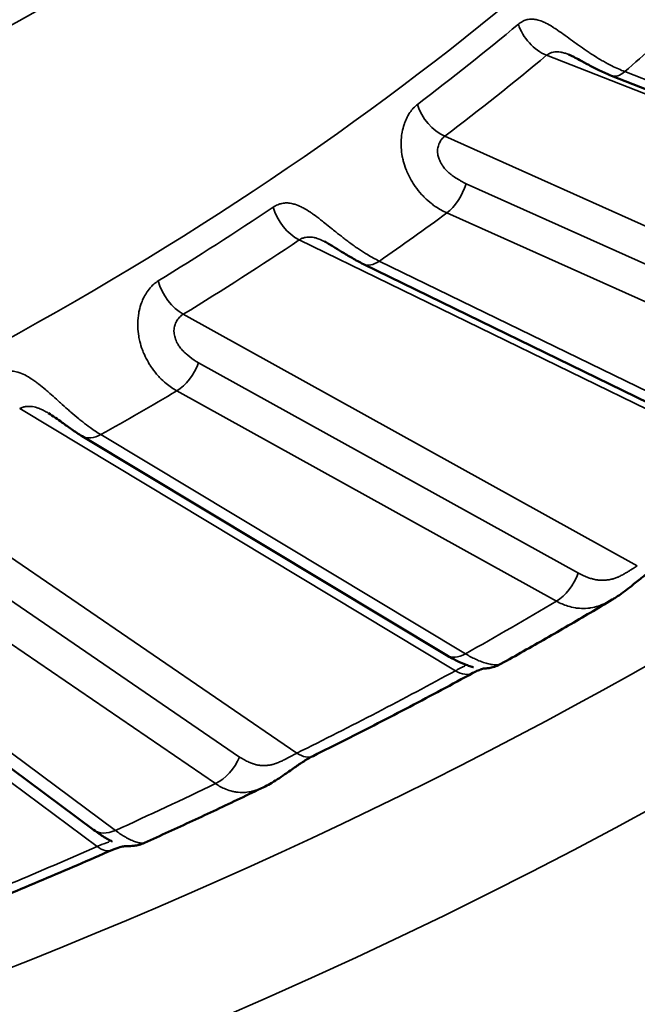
# Model space of a CAD drawing. Header units: millimetres. Extents: x 50 to 3176, y 50 to 2109.
# Tile 486 of 656: x 1912.45 to 1915.84, y 437.95 to 443.36. Entities that reach past the tile are written whole.
import ezdxf

# ---------------------------------------------------------------- set-up
doc = ezdxf.new("R2010")
doc.units = ezdxf.units.MM
doc.header["$LTSCALE"] = 10
doc.layers.add('Visible (ISO)', color=7, linetype='Continuous', lineweight=50)
doc.layers.add('Visible Narrow (ISO)', color=7, linetype='Continuous', lineweight=35)

msp = doc.modelspace()

# ---------------------------------------------------------------- linework, layer by layer
at = {"layer": 'Visible (ISO)'}
for p, q in [((1915.6994, 443.0524), (1918.0903, 442.1152)), ((1914.3372, 442.0183), (1916.5453, 440.9419)), ((1912.7931, 441.0731), (1914.7942, 439.8693)), ((1911.084, 440.2279), (1912.8562, 438.91)), ((1915.7038, 440.1749), (1915.7038, 440.1749)), ((1913.1354, 438.8389), (1913.1354, 438.8389))]:
    msp.add_line(p, q, dxfattribs=at)
for points, knots in [([(1915.6994, 443.0524), (1915.6779, 443.0608), (1915.6562, 443.0705), (1915.6144, 443.0906), (1915.5943, 443.101), (1915.5579, 443.1207), (1915.5412, 443.1299), (1915.514, 443.1448), (1915.503, 443.1507), (1915.4871, 443.1588), (1915.4817, 443.1615), (1915.4716, 443.1661), (1915.467, 443.1681), (1915.4632, 443.1696)], [0, 0, 0, 0, 0.00741925, 0.00741925, 0.01420925, 0.01420925, 0.01985506, 0.01985506, 0.02371604, 0.02371604, 0.02584923, 0.02584923, 0.02800179, 0.02800179, 0.02800179, 0.02800179]), ([(1914.3372, 442.0183), (1914.3167, 442.0282), (1914.2959, 442.0395), (1914.2561, 442.0625), (1914.237, 442.0742), (1914.2024, 442.0958), (1914.1867, 442.1057), (1914.1629, 442.1204), (1914.1545, 442.1254), (1914.1381, 442.1348), (1914.13, 442.1392), (1914.1229, 442.1426)], [0, 0, 0, 0, 0.0075447, 0.0075447, 0.01432125, 0.01432125, 0.01981226, 0.01981226, 0.02281846, 0.02281846, 0.02589563, 0.02589563, 0.02589563, 0.02589563]), ([(1912.7931, 441.0731), (1912.7742, 441.0845), (1912.7549, 441.0971), (1912.7179, 441.1225), (1912.7002, 441.1353), (1912.6704, 441.1568), (1912.6582, 441.1656), (1912.6335, 441.1829), (1912.6205, 441.1916), (1912.6085, 441.1988)], [0, 0, 0, 0, 0.00758098, 0.00758098, 0.01427207, 0.01427207, 0.01873148, 0.01873148, 0.02334424, 0.02334424, 0.02334424, 0.02334424]), ([(1915.9456, 440.3536), (1915.9336, 440.3462), (1915.9197, 440.3368), (1915.8903, 440.3151), (1915.8745, 440.3026), (1915.8399, 440.2748), (1915.8208, 440.2591), (1915.7759, 440.2236), (1915.7496, 440.204), (1915.7164, 440.1826), (1915.7101, 440.1787), (1915.7038, 440.175)], [0, 0, 0, 0, 0.00630874, 0.00630874, 0.01270667, 0.01270667, 0.02007124, 0.02007124, 0.0298545, 0.0298545, 0.03211299, 0.03211299, 0.03211299, 0.03211299]), ([(1915.0924, 439.8219), (1915.1338, 439.845), (1915.1751, 439.8682), (1915.2575, 439.9148), (1915.2985, 439.9381), (1915.3803, 439.985), (1915.4211, 440.0086), (1915.5023, 440.0558), (1915.5428, 440.0795), (1915.6235, 440.1271), (1915.6637, 440.151), (1915.7038, 440.1749)], [6.26591209, 6.26591209, 6.26591209, 6.26591209, 6.27285266, 6.27285266, 6.27979324, 6.27979324, 6.28673382, 6.28673382, 6.2936744, 6.2936744, 6.30061497, 6.30061497, 6.30061497, 6.30061497]), ([(1914.9411, 439.8041), (1914.9411, 439.8041), (1914.9411, 439.8041), (1914.9411, 439.8041), (1914.9408, 439.8042), (1914.9395, 439.8046), (1914.9383, 439.8049), (1914.9343, 439.806), (1914.9311, 439.8069), (1914.92, 439.8102), (1914.9111, 439.8131), (1914.8847, 439.8228), (1914.8658, 439.8309), (1914.8295, 439.849), (1914.812, 439.8587), (1914.7942, 439.8693)], [0.00667387, 0.00667387, 0.00667387, 0.00667387, 0.00669335, 0.00669335, 0.00743199, 0.00743199, 0.00860642, 0.00860642, 0.01080754, 0.01080754, 0.01547208, 0.01547208, 0.02383461, 0.02383461, 0.03097099, 0.03097099, 0.03097099, 0.03097099]), ([(1915.0924, 439.8219), (1915.0832, 439.8167), (1915.0735, 439.8123), (1915.0539, 439.8052), (1915.0439, 439.8023), (1915.03, 439.7996), (1915.0262, 439.7989), (1915.0184, 439.7978), (1915.0143, 439.7974), (1915.0095, 439.797), (1915.0081, 439.7969), (1915.0054, 439.7967), (1915.0043, 439.7967), (1915.0025, 439.7966), (1915.0019, 439.7966), (1915.0009, 439.7965), (1915.0007, 439.7965), (1915.0004, 439.7965), (1915.0007, 439.7965), (1915.0006, 439.7965), (1914.9964, 439.7962), (1914.9814, 439.7916), (1914.9749, 439.7894), (1914.9592, 439.7827), (1914.9494, 439.7781), (1914.9388, 439.7723)], [0, 0, 0, 0, 0.00316961, 0.00316961, 0.00628566, 0.00628566, 0.00749064, 0.00749064, 0.00879321, 0.00879321, 0.00938439, 0.00938439, 0.01014221, 0.01014221, 0.01096253, 0.01096253, 0.01231773, 0.01231773, 0.01561642, 0.01561642, 0.02561285, 0.02561285, 0.03056142, 0.03056142, 0.03577823, 0.03577823, 0.03577823, 0.03577823]), ([(1914.0611, 439.316), (1914.1209, 439.3456), (1914.1803, 439.3754), (1914.2988, 439.4353), (1914.3579, 439.4654), (1914.4754, 439.5259), (1914.5339, 439.5563), (1914.6504, 439.6175), (1914.7084, 439.6482), (1914.824, 439.71), (1914.8815, 439.7411), (1914.9388, 439.7723)], [6.20707939, 6.20707939, 6.20707939, 6.20707939, 6.2165778, 6.2165778, 6.22607622, 6.22607622, 6.23557464, 6.23557464, 6.24507305, 6.24507305, 6.25457147, 6.25457147, 6.25457147, 6.25457147]), ([(1914.0611, 439.316), (1914.0475, 439.3093), (1914.032, 439.3006), (1913.9998, 439.2805), (1913.9828, 439.269), (1913.9462, 439.2435), (1913.9262, 439.2292), (1913.8795, 439.1967), (1913.8523, 439.1788), (1913.8133, 439.1568), (1913.8017, 439.1507), (1913.79, 439.145)], [0, 0, 0, 0, 0.00629306, 0.00629306, 0.01261943, 0.01261943, 0.01990116, 0.01990116, 0.02971101, 0.02971101, 0.03377346, 0.03377346, 0.03377346, 0.03377346]), ([(1913.1354, 438.8389), (1913.1797, 438.8589), (1913.2238, 438.879), (1913.3117, 438.9193), (1913.3556, 438.9395), (1913.4431, 438.9801), (1913.4868, 439.0005), (1913.5738, 439.0415), (1913.6172, 439.0621), (1913.7038, 439.1034), (1913.747, 439.1242), (1913.7901, 439.145)], [6.1615687, 6.1615687, 6.1615687, 6.1615687, 6.16834945, 6.16834945, 6.17513019, 6.17513019, 6.18191094, 6.18191094, 6.18869168, 6.18869168, 6.19547243, 6.19547243, 6.19547243, 6.19547243]), ([(1912.9573, 438.8465), (1912.9573, 438.8465), (1912.9573, 438.8465), (1912.9573, 438.8465), (1912.9568, 438.8467), (1912.9551, 438.8476), (1912.9536, 438.8484), (1912.9486, 438.8509), (1912.9445, 438.8531), (1912.9321, 438.8599), (1912.923, 438.8651), (1912.8958, 438.8818), (1912.8763, 438.895), (1912.8562, 438.91)], [0.00448234, 0.00448234, 0.00448234, 0.00448234, 0.00456035, 0.00456035, 0.00554324, 0.00554324, 0.00702572, 0.00702572, 0.00980874, 0.00980874, 0.01474837, 0.01474837, 0.02381094, 0.02381094, 0.02381094, 0.02381094]), ([(1912.0014, 438.3989), (1912.0661, 438.4247), (1912.1306, 438.4507), (1912.2591, 438.503), (1912.3232, 438.5294), (1912.4509, 438.5824), (1912.5145, 438.6091), (1912.6414, 438.6629), (1912.7046, 438.6899), (1912.8305, 438.7443), (1912.8933, 438.7717), (1912.9558, 438.7993)], [6.10235963, 6.10235963, 6.10235963, 6.10235963, 6.11185805, 6.11185805, 6.12135647, 6.12135647, 6.13085488, 6.13085488, 6.1403533, 6.1403533, 6.14985171, 6.14985171, 6.14985171, 6.14985171]), ([(1913.1354, 438.8389), (1913.126, 438.8347), (1913.1162, 438.8311), (1913.0968, 438.8258), (1913.0872, 438.8239), (1913.0713, 438.8219), (1913.0648, 438.8214), (1913.0568, 438.8211), (1913.0545, 438.821), (1913.0498, 438.821), (1913.0477, 438.821), (1913.0443, 438.821), (1913.043, 438.8211), (1913.0403, 438.8211), (1913.0394, 438.8211), (1913.0353, 438.8211), (1913.0318, 438.8211), (1913.0192, 438.8195), (1913.0106, 438.818), (1912.9878, 438.8119), (1912.9727, 438.8067), (1912.9558, 438.7993)], [0, 0, 0, 0, 0.00311939, 0.00311939, 0.00610086, 0.00610086, 0.00817402, 0.00817402, 0.00913192, 0.00913192, 0.01042975, 0.01042975, 0.01183986, 0.01183986, 0.0143653, 0.0143653, 0.02194, 0.02194, 0.02862777, 0.02862777, 0.0359275, 0.0359275, 0.0359275, 0.0359275])]:
    msp.add_open_spline(points, degree=3, knots=knots, dxfattribs=at)
at = {"layer": 'Visible Narrow (ISO)'}
for p, q in [((1915.3434, 443.165), (1918.2024, 442.0443)), ((1918.1633, 442.1381), (1915.7724, 443.0753)), ((1917.5137, 441.4971), (1914.7841, 442.7206)), ((1917.1844, 441.4364), (1914.9017, 442.4597)), ((1914.7955, 442.299), (1917.0782, 441.2758)), ((1913.9849, 442.1507), (1916.6253, 440.8636)), ((1916.6329, 440.9584), (1914.4248, 442.0347)), ((1915.8413, 440.3609), (1913.3482, 441.7425)), ((1915.5176, 440.3201), (1913.4326, 441.4754)), ((1913.3127, 441.3216), (1915.3976, 440.1663)), ((1912.4501, 441.224), (1914.843, 439.7846)), ((1914.8973, 439.8774), (1912.8962, 441.0812)), ((1913.9723, 439.3319), (1911.743, 440.8564)), ((1913.6577, 439.3104), (1911.7934, 440.5852)), ((1911.6611, 440.4391), (1913.5254, 439.1642)), ((1910.756, 440.3949), (1912.8752, 438.819)), ((1912.9756, 438.9072), (1911.2033, 440.2251))]:
    msp.add_line(p, q, dxfattribs=at)
msp.add_ellipse((1897.9031, 449.9779), major_axis=(26.1573, 0), ratio=0.57735, dxfattribs=at)
for centre, major_axis, ratio, start_param, end_param in [((1897.9031, 450.3755), (-25.6575, 0), 0.57735, 6.264668, 9.443295), ((1897.9031, 452.9173), (-20, 0), 0.57735, 2.126969, 2.585418), ((1897.9031, 452.1008), (-21, 0), 0.57735, 2.126969, 2.585343), ((1897.9031, 450.3862), (21, 0), 0.57735, 5.278608, 5.716966), ((1897.9031, 450.2501), (21.0286, 0), 0.57735, 5.632441, 5.677293), ((1915.3434, 443.3283), (-0.128, 0.1536), 0.671155, 1.017855, 2.248815), ((1897.9031, 449.9779), (21.5, 0), 0.57735, 5.693529, 5.720924), ((1897.9031, 450.1412), (21.2172, 0), 0.57735, 5.632441, 5.677293), ((1915.7724, 443.2386), (-0.073, -0.1862), 0.458644, 6.283185, 6.990396), ((1914.7841, 442.8839), (0.1208, -0.1594), 0.649632, 4.189801, 5.42076), ((1914.7955, 442.4623), (-0.0818, -0.1825), 0.500718, 0.730156, 1.777354), ((1897.9031, 450.2501), (21.0286, 0), 0.57735, 5.527721, 5.572573), ((1913.9849, 442.314), (-0.1114, 0.1661), 0.618874, 1.084939, 2.315898), ((1897.9031, 449.9779), (21.5, 0), 0.57735, 5.588809, 5.616205), ((1897.9031, 450.1412), (21.2172, 0), 0.57735, 5.527721, 5.572573), ((1914.4248, 442.198), (-0.0876, -0.1798), 0.526742, 6.283185, 7.029878), ((1913.3482, 441.9058), (0.1045, -0.1705), 0.594371, 4.251406, 5.482365), ((1913.3127, 441.4849), (-0.0969, -0.1749), 0.565389, 0.775353, 1.82255), ((1897.9031, 449.9779), (-21.5, 0), 0.57735, 2.342497, 2.369892), ((1912.8962, 441.2445), (-0.1031, -0.1714), 0.589068, 0, 0.795864), ((1915.3976, 440.3296), (0.0969, 0.1749), 0.565389, 3.916945, 4.964143), ((1897.9031, 449.9779), (24.3898, 0), 0.57735, 5.483282, 5.512292), ((1914.8973, 440.0407), (-0.1031, -0.1714), 0.589068, 0, 0.795865), ((1897.9031, 450.1412), (-24.6727, 0), 0.57735, 2.280089, 2.327581), ((1914.843, 439.9479), (0.0957, -0.1756), 0.560596, 5.511691, 6.283204), ((1913.9723, 439.4952), (0.0888, -0.1792), 0.531782, 5.53305, 6.283185), ((1913.5254, 439.3275), (0.1129, 0.1651), 0.623866, 3.972796, 5.019994), ((1897.9031, 449.9779), (-24.3898, 0), 0.57735, 2.23697, 2.265979), ((1912.9756, 439.0705), (-0.1193, -0.1605), 0.64494, 0, 0.856362), ((1897.9031, 450.1412), (-24.6727, 0), 0.57735, 2.175369, 2.222861), ((1912.8752, 438.9823), (0.0807, -0.183), 0.495473, 5.556129, 6.283192)]:
    msp.add_ellipse(centre, major_axis=major_axis, ratio=ratio, start_param=start_param, end_param=end_param, dxfattribs=at)
for points, knots in [([(1915.7724, 443.0753), (1915.7494, 443.0843), (1915.7259, 443.0948), (1915.6866, 443.1145), (1915.6708, 443.1229), (1915.6471, 443.1364), (1915.639, 443.1412), (1915.6142, 443.156), (1915.5976, 443.1666), (1915.5744, 443.1818), (1915.5677, 443.1863), (1915.5466, 443.2007), (1915.5324, 443.2107), (1915.5103, 443.2264), (1915.5023, 443.2322), (1915.4813, 443.2474), (1915.4685, 443.2567), (1915.4482, 443.2715), (1915.4404, 443.2771), (1915.4193, 443.2922), (1915.4063, 443.3012), (1915.3884, 443.3131), (1915.3829, 443.3167), (1915.3641, 443.3284), (1915.3514, 443.3357), (1915.3357, 443.3435), (1915.3323, 443.3452), (1915.3175, 443.3519), (1915.3067, 443.3558), (1915.293, 443.3595), (1915.2897, 443.3603), (1915.277, 443.3629), (1915.2682, 443.3637), (1915.2561, 443.3635), (1915.2527, 443.3633), (1915.2407, 443.362), (1915.2326, 443.36), (1915.2221, 443.3563), (1915.2195, 443.3552), (1915.2086, 443.3502), (1915.2008, 443.3455), (1915.1917, 443.3386), (1915.1901, 443.3373), (1915.1884, 443.3359)], [0, 0, 0, 0, 0.0909091, 0.0909091, 0.1509618, 0.1509618, 0.1818182, 0.1818182, 0.246234, 0.246234, 0.2727273, 0.2727273, 0.330169, 0.330169, 0.3636364, 0.3636364, 0.4190151, 0.4190151, 0.4545455, 0.4545455, 0.517221, 0.517221, 0.5454545, 0.5454545, 0.6159758, 0.6159758, 0.6363636, 0.6363636, 0.7045179, 0.7045179, 0.7272727, 0.7272727, 0.7913147, 0.7913147, 0.8181818, 0.8181818, 0.885258, 0.885258, 0.9090909, 0.9090909, 0.9833211, 0.9833211, 1, 1, 1, 1]), ([(1915.4626, 443.1699), (1915.4614, 443.1703), (1915.4603, 443.1707), (1915.4581, 443.1716), (1915.4569, 443.172), (1915.4525, 443.1736), (1915.4493, 443.1747), (1915.4426, 443.1769), (1915.4391, 443.178), (1915.4299, 443.1805), (1915.4242, 443.1818), (1915.4134, 443.1836), (1915.4083, 443.1841), (1915.3984, 443.1845), (1915.3935, 443.1843), (1915.3887, 443.1838), (1915.3886, 443.1838), (1915.3834, 443.1833), (1915.3785, 443.1823), (1915.3684, 443.1795), (1915.3633, 443.1776), (1915.3534, 443.1725), (1915.3486, 443.1694), (1915.3439, 443.1654), (1915.3437, 443.1652), (1915.3434, 443.165)], [0.5510311, 0.5510311, 0.5510311, 0.5510311, 0.5608849, 0.5608849, 0.5709013, 0.5709013, 0.6, 0.6, 0.6325472, 0.6325472, 0.6893337, 0.6893337, 0.7443642, 0.7443642, 0.8, 0.8, 0.8006629, 0.8006629, 0.8610412, 0.8610412, 0.9272824, 0.9272824, 0.9963442, 0.9963442, 1, 1, 1, 1]), ([(1914.6341, 442.8954), (1914.6264, 442.8895), (1914.6188, 442.8826), (1914.6098, 442.8728), (1914.6082, 442.8709), (1914.6, 442.8612), (1914.5937, 442.8525), (1914.5856, 442.8393), (1914.5835, 442.8358), (1914.576, 442.8222), (1914.5709, 442.8114), (1914.5644, 442.7946), (1914.5625, 442.7895), (1914.5565, 442.7711), (1914.5528, 442.757), (1914.549, 442.7366), (1914.5482, 442.731), (1914.5452, 442.7089), (1914.5441, 442.6916), (1914.5445, 442.6684), (1914.5447, 442.6631), (1914.5459, 442.6418), (1914.5479, 442.6254), (1914.5525, 442.601), (1914.5543, 442.593), (1914.5601, 442.5701), (1914.5649, 442.555), (1914.5741, 442.5307), (1914.578, 442.5214), (1914.5895, 442.4969), (1914.5976, 442.4818), (1914.6114, 442.4594), (1914.6166, 442.4516), (1914.6327, 442.4288), (1914.6445, 442.4143), (1914.6621, 442.395), (1914.6673, 442.3895), (1914.685, 442.372), (1914.6979, 442.3607), (1914.7179, 442.345), (1914.7247, 442.34), (1914.7522, 442.321), (1914.7736, 442.3089), (1914.7955, 442.299)], [0, 0, 0, 0, 0.0741392, 0.0741392, 0.0909091, 0.0909091, 0.1581575, 0.1581575, 0.1818182, 0.1818182, 0.245635, 0.245635, 0.2727273, 0.2727273, 0.3394334, 0.3394334, 0.3636364, 0.3636364, 0.4340394, 0.4340394, 0.4545455, 0.4545455, 0.5160527, 0.5160527, 0.5454545, 0.5454545, 0.6011716, 0.6011716, 0.6363636, 0.6363636, 0.695142, 0.695142, 0.7272727, 0.7272727, 0.7916538, 0.7916538, 0.8181818, 0.8181818, 0.8787809, 0.8787809, 0.9090909, 0.9090909, 1, 1, 1, 1]), ([(1914.7841, 442.7206), (1914.7774, 442.7155), (1914.7716, 442.7096), (1914.7665, 442.703), (1914.7619, 442.6968), (1914.7579, 442.6901), (1914.7546, 442.683), (1914.7542, 442.6821), (1914.7538, 442.6812), (1914.7534, 442.6803), (1914.7527, 442.6786), (1914.752, 442.6769), (1914.7514, 442.6752), (1914.7497, 442.6708), (1914.7483, 442.6663), (1914.7472, 442.6617), (1914.7463, 442.6578), (1914.7456, 442.6538), (1914.745, 442.6498), (1914.7446, 442.6462), (1914.7443, 442.6425), (1914.7442, 442.6388), (1914.7441, 442.6331), (1914.7445, 442.6273), (1914.7454, 442.6214), (1914.7457, 442.6196), (1914.746, 442.6179), (1914.7463, 442.6161), (1914.7477, 442.6091), (1914.7499, 442.602), (1914.7526, 442.5949), (1914.7532, 442.5933), (1914.7539, 442.5917), (1914.7546, 442.59), (1914.7568, 442.5849), (1914.7593, 442.5798), (1914.762, 442.5748), (1914.7645, 442.5702), (1914.7672, 442.5657), (1914.77, 442.5614), (1914.7717, 442.5588), (1914.7735, 442.5563), (1914.7752, 442.5538), (1914.7802, 442.5469), (1914.7855, 442.5406), (1914.7912, 442.5345), (1914.7977, 442.5277), (1914.8047, 442.5212), (1914.8126, 442.5148), (1914.8165, 442.5116), (1914.8206, 442.5084), (1914.825, 442.5052), (1914.8286, 442.5026), (1914.8324, 442.4999), (1914.8364, 442.4972), (1914.8457, 442.4909), (1914.8559, 442.4845), (1914.8668, 442.4782), (1914.8693, 442.4767), (1914.8719, 442.4753), (1914.8745, 442.4738), (1914.8832, 442.469), (1914.8922, 442.4643), (1914.9017, 442.4597)], [0, 0, 0, 0, 0.088359, 0.088359, 0.088359, 0.170434, 0.170434, 0.170434, 0.181041, 0.181041, 0.181041, 0.2, 0.2, 0.2, 0.249046, 0.249046, 0.249046, 0.29008, 0.29008, 0.29008, 0.32679, 0.32679, 0.32679, 0.383275, 0.383275, 0.383275, 0.4, 0.4, 0.4, 0.465844, 0.465844, 0.465844, 0.481054, 0.481054, 0.481054, 0.529279, 0.529279, 0.529279, 0.57363, 0.57363, 0.57363, 0.6, 0.6, 0.6, 0.674023, 0.674023, 0.674023, 0.757899, 0.757899, 0.757899, 0.8, 0.8, 0.8, 0.835079, 0.835079, 0.835079, 0.917587, 0.917587, 0.917587, 0.936774, 0.936774, 0.936774, 1, 1, 1, 1]), ([(1914.4248, 442.0347), (1914.4035, 442.0451), (1914.3818, 442.0569), (1914.3451, 442.0789), (1914.3303, 442.0883), (1914.308, 442.1032), (1914.3004, 442.1084), (1914.2771, 442.1247), (1914.2613, 442.1362), (1914.2393, 442.1529), (1914.2329, 442.1577), (1914.2127, 442.1733), (1914.1991, 442.1842), (1914.1778, 442.2012), (1914.17, 442.2075), (1914.1496, 442.2239), (1914.1371, 442.234), (1914.1171, 442.25), (1914.1094, 442.2561), (1914.0884, 442.2724), (1914.0754, 442.2822), (1914.0572, 442.2953), (1914.0517, 442.2991), (1914.0325, 442.3121), (1914.0194, 442.3202), (1914.0031, 442.3289), (1913.9995, 442.3308), (1913.984, 442.3384), (1913.9726, 442.343), (1913.9579, 442.3476), (1913.9543, 442.3486), (1913.9407, 442.3519), (1913.931, 442.3533), (1913.9178, 442.3539), (1913.914, 442.3539), (1913.9008, 442.3533), (1913.8918, 442.3519), (1913.8801, 442.3488), (1913.8771, 442.3479), (1913.8649, 442.3436), (1913.856, 442.3394), (1913.8457, 442.3331), (1913.8438, 442.3319), (1913.842, 442.3306)], [0, 0, 0, 0, 0.0909091, 0.0909091, 0.1509618, 0.1509618, 0.1818182, 0.1818182, 0.246234, 0.246234, 0.2727273, 0.2727273, 0.330169, 0.330169, 0.3636364, 0.3636364, 0.4190151, 0.4190151, 0.4545455, 0.4545455, 0.517221, 0.517221, 0.5454545, 0.5454545, 0.6159758, 0.6159758, 0.6363636, 0.6363636, 0.7045179, 0.7045179, 0.7272727, 0.7272727, 0.7913147, 0.7913147, 0.8181818, 0.8181818, 0.885258, 0.885258, 0.9090909, 0.9090909, 0.9833211, 0.9833211, 1, 1, 1, 1]), ([(1914.122, 442.1431), (1914.1172, 442.1454), (1914.1125, 442.1476), (1914.1067, 442.1501), (1914.1056, 442.1506), (1914.1012, 442.1525), (1914.0979, 442.1538), (1914.0912, 442.1564), (1914.0876, 442.1577), (1914.0782, 442.1608), (1914.0723, 442.1624), (1914.0611, 442.1649), (1914.0558, 442.1657), (1914.0452, 442.1667), (1914.0401, 442.1668), (1914.0349, 442.1666), (1914.0348, 442.1666), (1914.0293, 442.1664), (1914.0239, 442.1658), (1914.0129, 442.1636), (1914.0073, 442.162), (1913.9962, 442.1576), (1913.9908, 442.1548), (1913.9854, 442.1511), (1913.9851, 442.1509), (1913.9849, 442.1507)], [0.51985, 0.51985, 0.51985, 0.51985, 0.5608849, 0.5608849, 0.5709013, 0.5709013, 0.6, 0.6, 0.6325472, 0.6325472, 0.6893338, 0.6893338, 0.7443642, 0.7443642, 0.8, 0.8, 0.8006629, 0.8006629, 0.8610412, 0.8610412, 0.9272824, 0.9272824, 0.9963442, 0.9963442, 1, 1, 1, 1]), ([(1913.3127, 441.3216), (1913.2926, 441.3328), (1913.2732, 441.3462), (1913.242, 441.3721), (1913.2299, 441.3834), (1913.2127, 441.4015), (1913.2071, 441.4078), (1913.19, 441.4279), (1913.1791, 441.4426), (1913.1649, 441.4642), (1913.161, 441.4706), (1913.1488, 441.4913), (1913.1412, 441.506), (1913.1306, 441.5298), (1913.127, 441.5387), (1913.1182, 441.5626), (1913.1135, 441.5779), (1913.1074, 441.6027), (1913.1054, 441.6123), (1913.1009, 441.6389), (1913.0992, 441.6558), (1913.0983, 441.68), (1913.0982, 441.6875), (1913.0988, 441.7132), (1913.1006, 441.7309), (1913.1044, 441.7526), (1913.1053, 441.7573), (1913.1097, 441.7776), (1913.1141, 441.7923), (1913.121, 441.8107), (1913.1228, 441.8153), (1913.13, 441.832), (1913.1359, 441.8433), (1913.1447, 441.8581), (1913.1474, 441.8623), (1913.157, 441.8763), (1913.1642, 441.8853), (1913.1743, 441.8962), (1913.1769, 441.8989), (1913.1879, 441.9095), (1913.1964, 441.9164), (1913.207, 441.9235), (1913.2089, 441.9248), (1913.2109, 441.926)], [0, 0, 0, 0, 0.0909091, 0.0909091, 0.1517938, 0.1517938, 0.1818182, 0.1818182, 0.2465261, 0.2465261, 0.2727273, 0.2727273, 0.3304052, 0.3304052, 0.3636364, 0.3636364, 0.4195333, 0.4195333, 0.4545455, 0.4545455, 0.5168964, 0.5168964, 0.5454545, 0.5454545, 0.6160742, 0.6160742, 0.6363636, 0.6363636, 0.7040403, 0.7040403, 0.7272727, 0.7272727, 0.7911716, 0.7911716, 0.8181818, 0.8181818, 0.8853785, 0.8853785, 0.9090909, 0.9090909, 0.9832728, 0.9832728, 1, 1, 1, 1]), ([(1913.3482, 441.7425), (1913.3406, 441.7378), (1913.3338, 441.7323), (1913.3278, 441.726), (1913.3216, 441.7194), (1913.3163, 441.7121), (1913.3118, 441.7042), (1913.3109, 441.7026), (1913.31, 441.7009), (1913.3092, 441.6993), (1913.3052, 441.6914), (1913.302, 441.6831), (1913.3, 441.6744), (1913.2978, 441.6653), (1913.2968, 441.6559), (1913.2973, 441.646), (1913.2973, 441.6443), (1913.2975, 441.6425), (1913.2976, 441.6406), (1913.2985, 441.632), (1913.3004, 441.623), (1913.3031, 441.6141), (1913.3063, 441.604), (1913.3105, 441.594), (1913.3154, 441.5846), (1913.3168, 441.582), (1913.3183, 441.5794), (1913.3197, 441.5769), (1913.3239, 441.5697), (1913.3284, 441.563), (1913.3334, 441.5566), (1913.339, 441.5494), (1913.3453, 441.5425), (1913.3522, 441.5357), (1913.3557, 441.5323), (1913.3594, 441.5289), (1913.3633, 441.5254), (1913.376, 441.5142), (1913.391, 441.5026), (1913.4079, 441.4912), (1913.4158, 441.4859), (1913.424, 441.4806), (1913.4326, 441.4754)], [0, 0, 0, 0, 0.088358, 0.088358, 0.088358, 0.181049, 0.181049, 0.181049, 0.2, 0.2, 0.2, 0.289962, 0.289962, 0.289962, 0.383038, 0.383038, 0.383038, 0.4, 0.4, 0.4, 0.481182, 0.481182, 0.481182, 0.573898, 0.573898, 0.573898, 0.6, 0.6, 0.6, 0.674069, 0.674069, 0.674069, 0.757987, 0.757987, 0.757987, 0.8, 0.8, 0.8, 0.936706, 0.936706, 0.936706, 1, 1, 1, 1]), ([(1912.8962, 441.0812), (1912.8769, 441.0927), (1912.8571, 441.1058), (1912.8234, 441.13), (1912.8099, 441.1402), (1912.7892, 441.1564), (1912.7822, 441.162), (1912.7605, 441.1797), (1912.7458, 441.1922), (1912.7252, 441.2101), (1912.7192, 441.2153), (1912.7002, 441.2321), (1912.6872, 441.2437), (1912.6669, 441.262), (1912.6595, 441.2688), (1912.6399, 441.2864), (1912.6278, 441.2973), (1912.6083, 441.3145), (1912.6008, 441.321), (1912.5802, 441.3386), (1912.5673, 441.3492), (1912.5491, 441.3633), (1912.5436, 441.3675), (1912.5242, 441.3816), (1912.5108, 441.3905), (1912.4941, 441.4003), (1912.4903, 441.4024), (1912.4743, 441.4109), (1912.4623, 441.4163), (1912.4469, 441.4217), (1912.443, 441.423), (1912.4286, 441.4271), (1912.4183, 441.4291), (1912.4041, 441.4305), (1912.4, 441.4308), (1912.3857, 441.4311), (1912.3759, 441.4302), (1912.3631, 441.4278), (1912.3597, 441.4271), (1912.3463, 441.4236), (1912.3365, 441.42), (1912.325, 441.4143), (1912.3229, 441.4132), (1912.3208, 441.4121)], [0, 0, 0, 0, 0.0909091, 0.0909091, 0.1509618, 0.1509618, 0.1818182, 0.1818182, 0.246234, 0.246234, 0.2727273, 0.2727273, 0.330169, 0.330169, 0.3636364, 0.3636364, 0.4190151, 0.4190151, 0.4545455, 0.4545455, 0.517221, 0.517221, 0.5454545, 0.5454545, 0.6159758, 0.6159758, 0.6363636, 0.6363636, 0.7045179, 0.7045179, 0.7272727, 0.7272727, 0.7913147, 0.7913147, 0.8181818, 0.8181818, 0.885258, 0.885258, 0.9090909, 0.9090909, 0.9833211, 0.9833211, 1, 1, 1, 1]), ([(1912.6073, 441.1995), (1912.6064, 441.2), (1912.6056, 441.2006), (1912.6028, 441.2022), (1912.601, 441.2033), (1912.5923, 441.2082), (1912.5856, 441.2119), (1912.5778, 441.2158), (1912.5767, 441.2164), (1912.5723, 441.2185), (1912.5691, 441.22), (1912.5624, 441.223), (1912.5588, 441.2245), (1912.5493, 441.2282), (1912.5433, 441.2302), (1912.5318, 441.2333), (1912.5263, 441.2345), (1912.5153, 441.2361), (1912.5098, 441.2366), (1912.5044, 441.2367), (1912.5043, 441.2367), (1912.4984, 441.2369), (1912.4926, 441.2366), (1912.4808, 441.2351), (1912.4748, 441.2338), (1912.4627, 441.2301), (1912.4567, 441.2276), (1912.4507, 441.2243), (1912.4504, 441.2242), (1912.4501, 441.224)], [0.4773147, 0.4773147, 0.4773147, 0.4773147, 0.4850285, 0.4850285, 0.5014574, 0.5014574, 0.5608849, 0.5608849, 0.5709013, 0.5709013, 0.6, 0.6, 0.6325472, 0.6325472, 0.6893338, 0.6893338, 0.7443642, 0.7443642, 0.8, 0.8, 0.8006629, 0.8006629, 0.8610412, 0.8610412, 0.9272824, 0.9272824, 0.9963442, 0.9963442, 1, 1, 1, 1]), ([(1915.5176, 440.3201), (1915.5277, 440.3148), (1915.5377, 440.31), (1915.5562, 440.3019), (1915.5648, 440.2985), (1915.5806, 440.2929), (1915.5878, 440.2906), (1915.5956, 440.2885), (1915.5965, 440.2883), (1915.6045, 440.2862), (1915.6115, 440.2847), (1915.6197, 440.2834), (1915.6211, 440.2832), (1915.6288, 440.2822), (1915.6351, 440.2816), (1915.6444, 440.2812), (1915.6475, 440.2811), (1915.654, 440.2812), (1915.6574, 440.2813), (1915.6675, 440.2819), (1915.6742, 440.2825), (1915.6884, 440.2846), (1915.6958, 440.2861), (1915.7055, 440.2885), (1915.7078, 440.2892), (1915.7165, 440.2917), (1915.7228, 440.2939), (1915.7311, 440.2972), (1915.7333, 440.298), (1915.7428, 440.3021), (1915.75, 440.3057), (1915.7633, 440.3128), (1915.7694, 440.3164), (1915.7804, 440.3229), (1915.7854, 440.326), (1915.7906, 440.3291), (1915.791, 440.3294), (1915.7962, 440.3325), (1915.8009, 440.3354), (1915.8099, 440.341), (1915.8142, 440.3437), (1915.8224, 440.3488), (1915.8263, 440.3513), (1915.834, 440.3562), (1915.8377, 440.3586), (1915.8413, 440.3609)], [0, 0, 0, 0, 0.0731458, 0.0731458, 0.1400411, 0.1400411, 0.2, 0.2, 0.2070436, 0.2070436, 0.2698271, 0.2698271, 0.2818221, 0.2818221, 0.3404761, 0.3404761, 0.368723, 0.368723, 0.4, 0.4, 0.4594717, 0.4594717, 0.5237071, 0.5237071, 0.5438326, 0.5438326, 0.6, 0.6, 0.6193872, 0.6193872, 0.6874645, 0.6874645, 0.7484728, 0.7484728, 0.8, 0.8, 0.8039097, 0.8039097, 0.855517, 0.855517, 0.9045181, 0.9045181, 0.952104, 0.952104, 0.9999999, 0.9999999, 0.9999999, 0.9999999]), ([(1915.3976, 440.1663), (1915.4178, 440.155), (1915.4386, 440.1461), (1915.4737, 440.1351), (1915.4879, 440.1318), (1915.5093, 440.1286), (1915.5163, 440.1278), (1915.5386, 440.1262), (1915.5537, 440.1263), (1915.5749, 440.1284), (1915.581, 440.1292), (1915.6005, 440.1324), (1915.6139, 440.1356), (1915.6346, 440.1421), (1915.6419, 440.1448), (1915.662, 440.1528), (1915.6745, 440.1587), (1915.6926, 440.1684), (1915.6982, 440.1716), (1915.7038, 440.1749)], [0, 0, 0, 0, 0.0909091, 0.0909091, 0.1517786, 0.1517786, 0.1818182, 0.1818182, 0.2465761, 0.2465761, 0.2727273, 0.2727273, 0.3309788, 0.3309788, 0.3636364, 0.3636364, 0.420532, 0.420532, 0.4468518, 0.4468518, 0.4468518, 0.4468518]), ([(1915.0924, 439.8219), (1915.0906, 439.8209), (1915.0883, 439.82), (1915.0832, 439.8185), (1915.0804, 439.8179), (1915.0721, 439.8169), (1915.0658, 439.8166), (1915.0549, 439.8172), (1915.0507, 439.8176), (1915.0377, 439.8192), (1915.0281, 439.8211), (1915.0133, 439.825), (1915.0088, 439.8263), (1914.9938, 439.8309), (1914.9829, 439.8349), (1914.9656, 439.842), (1914.9596, 439.8447), (1914.9355, 439.8558), (1914.9167, 439.8658), (1914.8973, 439.8774)], [0.563977, 0.563977, 0.563977, 0.563977, 0.6018042, 0.6018042, 0.6363636, 0.6363636, 0.6951463, 0.6951463, 0.7272727, 0.7272727, 0.7910581, 0.7910581, 0.8181818, 0.8181818, 0.8780567, 0.8780567, 0.9090909, 0.9090909, 1, 1, 1, 1]), ([(1914.8998, 439.8173), (1914.8999, 439.8163), (1914.8995, 439.8154), (1914.8975, 439.8131), (1914.8956, 439.8118), (1914.8927, 439.8102), (1914.8926, 439.8102), (1914.89, 439.8087), (1914.8871, 439.8073), (1914.8831, 439.8052), (1914.8822, 439.8048), (1914.8778, 439.8026), (1914.8739, 439.8005), (1914.8682, 439.7977), (1914.8669, 439.797), (1914.8609, 439.7938), (1914.8558, 439.7912), (1914.8479, 439.7871), (1914.8455, 439.7859), (1914.843, 439.7846)], [0.6056083, 0.6056083, 0.6056083, 0.6056083, 0.6571492, 0.6571492, 0.7307498, 0.7307498, 0.735254, 0.735254, 0.8, 0.8, 0.8162205, 0.8162205, 0.8831343, 0.8831343, 0.9031628, 0.9031628, 0.9713375, 0.9713375, 1, 1, 1, 1]), ([(1913.6577, 439.3104), (1913.6669, 439.3045), (1913.6758, 439.2992), (1913.6925, 439.29), (1913.7003, 439.2861), (1913.7146, 439.2796), (1913.7212, 439.2769), (1913.7284, 439.2743), (1913.7291, 439.2741), (1913.7365, 439.2715), (1913.7429, 439.2696), (1913.7505, 439.2678), (1913.7517, 439.2676), (1913.7588, 439.2661), (1913.7647, 439.2651), (1913.7735, 439.2642), (1913.7763, 439.2639), (1913.7824, 439.2636), (1913.7857, 439.2635), (1913.7952, 439.2635), (1913.8016, 439.2638), (1913.8151, 439.265), (1913.8222, 439.266), (1913.8316, 439.2679), (1913.8339, 439.2684), (1913.8424, 439.2704), (1913.8486, 439.2722), (1913.8568, 439.275), (1913.859, 439.2757), (1913.8684, 439.2793), (1913.8757, 439.2824), (1913.8893, 439.2887), (1913.8956, 439.2919), (1913.9071, 439.2978), (1913.9122, 439.3005), (1913.9177, 439.3033), (1913.9181, 439.3035), (1913.9236, 439.3064), (1913.9286, 439.309), (1913.9381, 439.314), (1913.9427, 439.3164), (1913.9516, 439.321), (1913.9558, 439.3233), (1913.9642, 439.3277), (1913.9683, 439.3298), (1913.9723, 439.3319)], [0, 0, 0, 0, 0.0731414, 0.0731414, 0.1401071, 0.1401071, 0.2, 0.2, 0.2070436, 0.2070436, 0.2698272, 0.2698272, 0.2818221, 0.2818221, 0.3404759, 0.3404759, 0.368723, 0.368723, 0.4, 0.4, 0.4594717, 0.4594717, 0.5237071, 0.5237071, 0.5438326, 0.5438326, 0.6, 0.6, 0.6193872, 0.6193872, 0.6874645, 0.6874645, 0.7484728, 0.7484728, 0.8, 0.8, 0.8039097, 0.8039097, 0.855517, 0.855517, 0.9045181, 0.9045181, 0.952104, 0.952104, 0.9999999, 0.9999999, 0.9999999, 0.9999999]), ([(1913.5254, 439.1642), (1913.5435, 439.1518), (1913.5621, 439.1417), (1913.5939, 439.1287), (1913.6069, 439.1246), (1913.6263, 439.1201), (1913.6328, 439.1189), (1913.6532, 439.116), (1913.6672, 439.1153), (1913.6869, 439.1161), (1913.6925, 439.1165), (1913.7108, 439.1186), (1913.7234, 439.121), (1913.7429, 439.1263), (1913.7499, 439.1285), (1913.768, 439.135), (1913.7791, 439.1397), (1913.79, 439.145)], [0, 0, 0, 0, 0.0909091, 0.0909091, 0.1517791, 0.1517791, 0.1818182, 0.1818182, 0.2465766, 0.2465766, 0.2727273, 0.2727273, 0.3309789, 0.3309789, 0.3636364, 0.3636364, 0.4159165, 0.4159165, 0.4159165, 0.4159165]), ([(1913.1354, 438.8389), (1913.135, 438.8388), (1913.1346, 438.8386), (1913.1325, 438.8379), (1913.1306, 438.8374), (1913.1244, 438.8368), (1913.1196, 438.8369), (1913.1109, 438.8381), (1913.1076, 438.8387), (1913.0969, 438.8411), (1913.0889, 438.8435), (1913.0765, 438.8481), (1913.0726, 438.8497), (1913.0599, 438.8552), (1913.0505, 438.8598), (1913.0355, 438.8679), (1913.0303, 438.8709), (1913.0093, 438.8834), (1912.9927, 438.8944), (1912.9756, 438.9072)], [0.5922483, 0.5922483, 0.5922483, 0.5922483, 0.6018042, 0.6018042, 0.6363636, 0.6363636, 0.6951463, 0.6951463, 0.7272727, 0.7272727, 0.7910581, 0.7910581, 0.8181818, 0.8181818, 0.8780567, 0.8780567, 0.9090909, 0.9090909, 1, 1, 1, 1]), ([(1912.941, 438.855), (1912.9415, 438.8545), (1912.9418, 438.8541), (1912.9422, 438.8535), (1912.9423, 438.8534), (1912.9432, 438.852), (1912.9437, 438.8508), (1912.9437, 438.8495), (1912.9437, 438.8493), (1912.9436, 438.8488), (1912.9435, 438.8485), (1912.9429, 438.8472), (1912.9419, 438.8462), (1912.9384, 438.844), (1912.9357, 438.8428), (1912.9321, 438.8414), (1912.9319, 438.8414), (1912.9286, 438.8401), (1912.9251, 438.8389), (1912.9203, 438.8371), (1912.9193, 438.8367), (1912.9141, 438.8347), (1912.9095, 438.833), (1912.9031, 438.8305), (1912.9016, 438.8299), (1912.8948, 438.8271), (1912.8891, 438.8248), (1912.8805, 438.8212), (1912.8779, 438.8201), (1912.8752, 438.819)], [0.4968729, 0.4968729, 0.4968729, 0.4968729, 0.5159513, 0.5159513, 0.5192293, 0.5192293, 0.5753268, 0.5753268, 0.5849706, 0.5849706, 0.6, 0.6, 0.6571492, 0.6571492, 0.7307498, 0.7307498, 0.735254, 0.735254, 0.8, 0.8, 0.8162204, 0.8162204, 0.8831343, 0.8831343, 0.9031628, 0.9031628, 0.9713374, 0.9713374, 1, 1, 1, 1])]:
    msp.add_open_spline(points, degree=3, knots=knots, dxfattribs=at)

doc.saveas('drawing.dxf')
